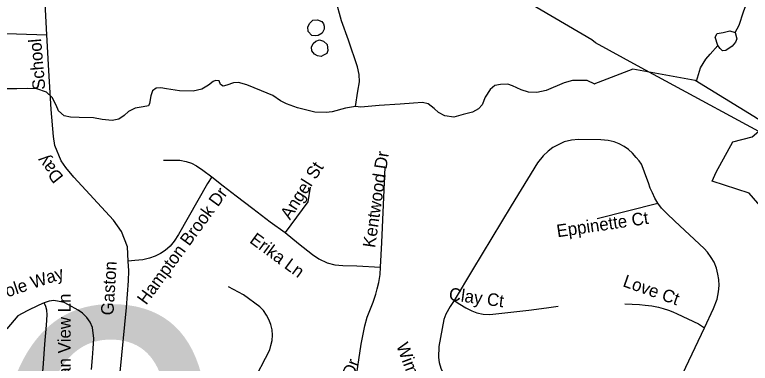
# Model space of a CAD drawing. Extents: x 1268485 to 1426702, y 514839 to 616766.
# Drawn here: x 1362433 to 1366268, y 540290 to 542110 of the extents above; entities that cross this region are included whole.
import ezdxf

# ---------------------------------------------------------------- set-up
doc = ezdxf.new("R2010")
doc.units = 0
for name, color, linetype in [('Old_Level_10', 7, 'Continuous'), ('Old_Level_11', 7, 'Continuous'), ('Old_Level_3', 7, 'Continuous'), ('Old_Level_32', 7, 'Continuous'), ('Old_Level_35', 7, 'Continuous'), ('Old_Level_56', 7, 'Continuous'), ('Old_Level_59', 7, 'Continuous'), ('Old_Level_62', 7, 'Continuous')]:
    doc.layers.add(name, color=color, linetype=linetype)

msp = doc.modelspace()

# ---------------------------------------------------------------- linework, layer by layer
at = {"layer": 'Old_Level_32'}
msp.add_lwpolyline([(1362981.711, 540242.932), (1363015.619, 540581.638), (1363026.801, 540720.336), (1363027.919, 540771.789), (1363024.772, 540823.537), (1363020.092, 540898.184), (1362989.902, 540977.6), (1362947.175, 541037.048), (1362740.185, 541261.685), (1362698.881, 541312.13), (1362674.577, 541346.716), (1362642.151, 541427.25), (1362634.323, 541473.11), (1362622.023, 541615.164), (1362610.842, 541817.618), (1362600.778, 542004.414), (1362578.415, 542438.404)], dxfattribs=at)
at = {"layer": 'Old_Level_35'}
msp.add_line((1365470.326, 541046.019), (1365785.798, 541126.143), dxfattribs=at)
for points in [[(1362228.965, 542016.582), (1362600.778, 542004.414)], [(1365785.798, 541126.143), (1365770.009, 541152.698), (1365757.706, 541179.56), (1365746.531, 541204.576), (1365736.586, 541231.95), (1365723.873, 541269.167), (1365710.134, 541306.435), (1365700.292, 541328.632), (1365688.501, 541346.062), (1365673.84, 541364.927), (1365653.13, 541387.585), (1365632.419, 541406.45), (1365610.581, 541421.059), (1365585.155, 541435.208), (1365557.883, 541445.563), (1365527.125, 541453.612), (1365488.473, 541456.892), (1365372.003, 541458.328), (1365335.299, 541454.073), (1365298.389, 541445.563), (1365269.58, 541432.901), (1365238.514, 541416.292), (1365213.498, 541397.478), (1365188.994, 541372.514), (1365157.826, 541335.707), (1365021.672, 541111.072), (1364819.388, 540777.503), (1364723.218, 540617.05)], [(1363208.704, 541350.521), (1363293.39, 541349.701), (1363327.531, 541343.857), (1363355.008, 541334.579), (1363380.64, 541320.276), (1363413.243, 541298.13), (1363461.225, 541262.554)], [(1364339.668, 540790.883), (1364346.538, 540920.681), (1364364.582, 541314.381)], [(1363461.225, 541262.554), (1363437.644, 541227.952), (1363287.034, 540962.922), (1363263.863, 540927.14), (1363242.537, 540901.765), (1363217.111, 540879.261), (1363192.915, 540862.497), (1363165.233, 540849.271), (1363135.705, 540838.25), (1363101.154, 540830.766), (1363059.631, 540826.767), (1363024.772, 540823.537)], [(1363461.225, 541262.554), (1363519.768, 541216.315), (1363587.127, 541164.642), (1363674.172, 541098.512), (1363763.882, 541027.616), (1363843.647, 540972.252)], [(1363972.625, 541208.625), (1363961.45, 541133.013), (1363843.647, 540972.252)], [(1366028.99, 540474.693), (1366076.87, 540576.552), (1366095.837, 540625.15), (1366103.014, 540662.264), (1366105.782, 540696.559), (1366104.142, 540726.548), (1366099.733, 540755.358), (1366092.249, 540786.167), (1366079.228, 540816.976), (1366063.849, 540842.71), (1366044.471, 540869.521), (1366027.145, 540889.616), (1365874.791, 541032.178), (1365832.55, 541072.061), (1365804.868, 541100.512), (1365785.798, 541126.143)], [(1363843.647, 540972.252), (1363912.853, 540914.478), (1363984.826, 540858.14), (1364018.967, 540835.995), (1364061.515, 540814.054), (1364101.911, 540804.109), (1364143.536, 540800.931), (1364217.252, 540798.368), (1364339.668, 540790.883)], [(1364025.734, 539589.176), (1364065.514, 539729.226), (1364100.885, 539868.867), (1364134.719, 539963.703), (1364158.3, 540012.044), (1364173.781, 540055.925), (1364193.466, 540120.363), (1364207.205, 540172.805), (1364216.74, 540238.114), (1364226.992, 540307.729), (1364239.09, 540389.442), (1364257.955, 540484.894), (1364270.873, 540531.236), (1364284.612, 540565.634), (1364301.016, 540609.515), (1364315.575, 540650.73), (1364323.367, 540678.258), (1364330.954, 540711.733), (1364338.028, 540753.051), (1364339.668, 540790.883)], [(1363670.994, 540181.929), (1363762.857, 540359.454), (1363769.009, 540382.522), (1363774.237, 540409.127), (1363776.8, 540436.502), (1363774.647, 540463.825), (1363769.009, 540492.276), (1363757.628, 540518.522), (1363746.248, 540541.181), (1363729.228, 540565.018), (1363711.081, 540584.191), (1363626.292, 540648.065), (1363546.732, 540688.562)], [(1362585.755, 540605.772), (1362557.971, 540593.674), (1362497.481, 540563.173), (1362448.576, 540537.747), (1362392.391, 540469.823)], [(1362571.402, 540138.253), (1362576.118, 540203.665), (1362582.167, 540289.274), (1362589.959, 540390.212), (1362598.161, 540489.354), (1362602.672, 540542.873), (1362599.904, 540567.069), (1362594.778, 540587.01), (1362585.755, 540605.772)], [(1362832.331, 540257.799), (1362838.79, 540318.751), (1362842.276, 540366.631), (1362845.762, 540419.021), (1362838.277, 540476.794), (1362825.769, 540505.399), (1362808.032, 540529.8), (1362785.886, 540551.895), (1362762.715, 540567.632), (1362713.4, 540595.007), (1362689.717, 540606.952), (1362664.701, 540613.051), (1362637.326, 540617.102), (1362611.49, 540613.564), (1362585.755, 540605.772)], [(1364723.218, 540617.05), (1364703.226, 540587.164), (1364681.49, 540547.127), (1364670.11, 540517.856), (1364643.761, 540376.831), (1364641.915, 540320.237), (1364645.606, 540294.298), (1364654.628, 540264.105), (1364674.416, 540221.71), (1364694.716, 540188.491), (1364724.859, 540138.305), (1364754.899, 540091.246), (1364785.042, 540044.494), (1364817.235, 540003.329), (1364841.123, 539980.363), (1364885.517, 539953.861), (1364953.287, 539924.897)], [(1364723.218, 540617.05), (1364752.951, 540597.878), (1364784.734, 540579.628), (1364815.492, 540563.634), (1364842.354, 540553.689), (1364874.854, 540547.127), (1364909.713, 540545.179), (1365113.843, 540566.454), (1365206.219, 540580.141), (1365265.786, 540587.728)], [(1365614.477, 540600.492), (1365690.962, 540596.802), (1365719.977, 540594.136), (1365754.733, 540589.83), (1365789.592, 540582.858), (1365814.711, 540575.886), (1365840.957, 540567.325), (1365863.513, 540558.252), (1365887.094, 540547.486), (1365997.412, 540496.069), (1366028.99, 540474.693)], [(1365818.709, 540052.798), (1365850.287, 540096.73), (1366028.99, 540474.693)]]:
    msp.add_lwpolyline(points, dxfattribs=at)
at = {"layer": 'Old_Level_56'}
msp.add_lwpolyline([(1368639.834, 540221.831), (1367961.134, 540590.061), (1367335.832, 540927.203), (1366501.3, 541396.816), (1365680.085, 541842.151), (1365461.134, 541961.998), (1365441.974, 541979.062), (1364892.606, 542301.269), (1364825.612, 542342.837), (1364444.594, 542579.216), (1363896.112, 542935.422), (1363726.405, 543043.289)], dxfattribs=at)
at = {"layer": 'Old_Level_59'}
for points in [[(1364209.46, 541629.905), (1364221.251, 541710.08), (1364230.376, 541759.959), (1364229.145, 541797.689), (1364220.021, 541838.084), (1364173.064, 541976.905), (1364137.385, 542077.739), (1364107.755, 542186.673)], [(1366507.992, 540852.45), (1366329.91, 541100.589), (1366261.667, 541177.416), (1366069.733, 541241.439), (1366091.059, 541288.389), (1366176.363, 541446.312), (1366278.728, 541471.921), (1366334.175, 541518.872), (1366325.645, 541553.017), (1366287.258, 541578.626), (1365980.164, 541766.426), (1365656.009, 541826.181), (1365452.896, 541746.887)], [(1365456.69, 541746.734), (1365417.115, 541765.598), (1365341.04, 541765.496), (1365296.852, 541754.064), (1365203.86, 541714.079), (1365155.571, 541703.57), (1365111.587, 541704.441), (1365073.857, 541717.514), (1365028.233, 541738.121), (1365004.447, 541746.836), (1364966.41, 541745.964), (1364936.268, 541739.967), (1364911.866, 541719.154), (1364884.902, 541679.477), (1364870.036, 541639.542), (1364851.581, 541617.756), (1364819.183, 541601.197), (1364770.893, 541588.228), (1364722.603, 541575.258), (1364674.724, 541581.974), (1364643.043, 541598.994), (1364619.462, 541620.832), (1364587.987, 541643.592), (1364558.151, 541650.769), (1364512.015, 541647.591), (1364441.887, 541643.285), (1364333.722, 541635.595), (1364237.45, 541627.701), (1364209.46, 541629.905)]]:
    msp.add_lwpolyline(points, dxfattribs=at)
at = {"layer": 'Old_Level_62'}
for points in [[(1366189.956, 542015.915), (1366210.769, 542054.875), (1366232.299, 542125.003), (1366264.082, 542212.202), (1366291.662, 542289.609)], [(1364035.884, 542012.481), (1364015.584, 542000.588), (1363999.59, 541999.306), (1363981.545, 542001.306), (1363961.963, 542022.169), (1363960.527, 542046.007), (1363970.985, 542065.487), (1363987.389, 542081.584), (1364011.38, 542082.762), (1364033.218, 542074.099), (1364042.958, 542062.411), (1364046.649, 542050.056), (1364046.341, 542033.652), (1364035.884, 542012.481)], [(1366098.605, 541949.633), (1366085.379, 541991.771), (1366095.837, 542011.251), (1366125.98, 542017.197), (1366162.171, 542024.682), (1366189.956, 542015.915)], [(1366189.956, 542015.915), (1366197.338, 541983.774), (1366190.879, 541965.832), (1366174.475, 541945.634), (1366139.923, 541922.566), (1366123.929, 541921.233), (1366110.191, 541933.023), (1366098.605, 541949.633)], [(1364042.958, 541972.137), (1364062.541, 541953.682), (1364065.821, 541923.283), (1364059.567, 541907.802), (1364043.266, 541898.267), (1364031.168, 541891.961), (1364011.175, 541894.832), (1363995.386, 541903.342), (1363981.75, 541921.694), (1363980.212, 541939.79), (1363988.619, 541959.27), (1364002.87, 541971.316), (1364021.12, 541978.34), (1364042.958, 541972.137)], [(1365987.364, 541762.023), (1366008.075, 541831.676), (1366036.987, 541877.044), (1366059.645, 541904.47), (1366098.605, 541949.633)], [(1364209.46, 541629.905), (1364157.275, 541621.088), (1364088.787, 541602.787), (1364056.799, 541599.301), (1363996.719, 541600.531), (1363907.111, 541622.83), (1363849.594, 541644.515), (1363817.913, 541660.765), (1363778.646, 541687.781), (1363719.078, 541712.797), (1363643.722, 541743.043), (1363599.943, 541755.397), (1363574.004, 541754.269), (1363539.555, 541741.043), (1363519.563, 541737.301), (1363505.722, 541745.811), (1363498.032, 541764.009), (1363480.193, 541766.009), (1363467.992, 541760.523), (1363443.591, 541741.3), (1363409.142, 541721.512), (1363362.8, 541710.952), (1363292.775, 541712.336), (1363225.005, 541721.922), (1363195.17, 541728.279), (1363171.077, 541725.459), (1363150.776, 541711.926), (1363142.164, 541685.833), (1363135.295, 541645.745), (1363131.091, 541634.365), (1363102.897, 541628.367), (1363060.656, 541621.805), (1363026.31, 541604.478), (1363003.754, 541582.743), (1362975.457, 541563.622), (1362941.213, 541557.778), (1362889.335, 541562.904), (1362843.608, 541572.029), (1362769.585, 541573.515), (1362723.55, 541575.258), (1362689.717, 541581.718), (1362660.292, 541608.529), (1362648.809, 541636.671), (1362627.689, 541677.323), (1362598.366, 541705.826), (1362548.744, 541723.203), (1362498.711, 541724.229), (1362444.577, 541722.845), (1362390.648, 541722.281)]]:
    msp.add_lwpolyline(points, dxfattribs=at)

# ---------------------------------------------------------------- texts
at = {"layer": 'Old_Level_10'}
for s, height, rotation, p in [('Kentwood Dr', 65.61666, 81.694822, (1364311.392, 540890.214)), ('Angel St', 65.6167, 57.546261, (1363868.061, 541035.002)), ('Hampton Brook Dr', 65.61666, 53.924558, (1363118.487, 540590.661)), ('Eppinette Ct', 65.61666, 8.428322, (1365263.18, 540947.455)), ('Erika Ln', 65.6167, 323.660617, (1363652.897, 540923.343)), ('Bryant-Cole Way', 65.61666, 18.528869, (1362066.091, 540523.714)), ('Love Ct', 65.6167, 340.488153, (1365599.003, 540692.93)), ('Clay Ct', 65.6166, 352.30685, (1364693.489, 540620.777)), ('Jordan View Ln', 65.61666, 89.946561, (1362723.854, 540048.793)), ('Wimbledon Dr', 65.61666, 290.668944, (1364420.871, 540383.077)), ('Kentwood Dr', 65.61666, 69.785369, (1364056.039, 539821.792))]:
    msp.add_text(s, height=height, rotation=rotation, dxfattribs=at).set_placement(p)
at = {"layer": 'Old_Level_11'}
for s, rotation, p in [('School', 94.891806, (1362592.772, 541719.554)), ('Day', 128.440044, (1362690.194, 541263.446)), ('Gaston', 86.394669, (1362946.993, 540538.638))]:
    msp.add_text(s, height=65.6167, rotation=rotation, dxfattribs=at).set_placement(p)
at = {"layer": 'Old_Level_3'}
msp.add_text('B-3456', height=1788.0542, dxfattribs=at).set_placement((1355845.406, 538784.292))

doc.saveas('drawing.dxf')
